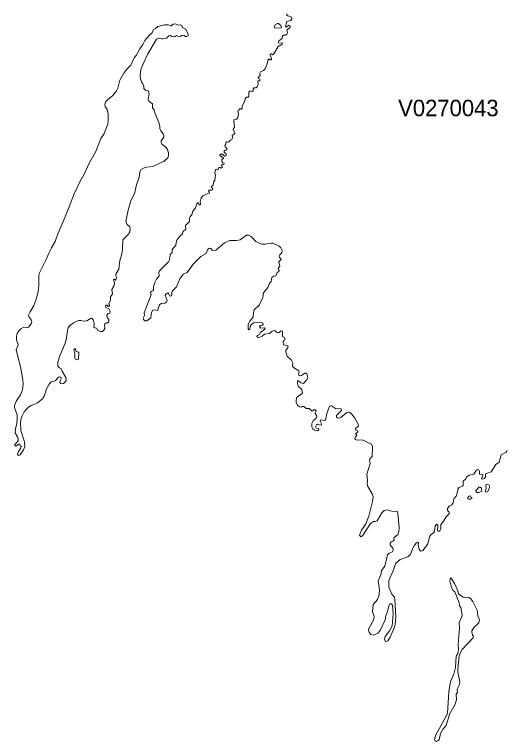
# Model space of a CAD drawing. Extents: x 369010 to 735936, y 6377141 to 6616555.
# Drawn here: x 409542 to 412529, y 6442621 to 6447034 of the extents above; entities that cross this region are included whole.
import ezdxf
from ezdxf.enums import TextEntityAlignment as Align

# ---------------------------------------------------------------- set-up
doc = ezdxf.new("R2010")
doc.units = 0
doc.header["$LTSCALE"] = 40
doc.layers.add('3', color=7, linetype='Continuous', lineweight=13)
doc.layers.add('4', color=7, linetype='Continuous')

msp = doc.modelspace()

# ---------------------------------------------------------------- linework, layer by layer
at = {"layer": '3'}
for points in [[(411197.51, 6447040.28), (411194.69, 6447033.16), (411201.64, 6447026.87), (411224.98, 6447017.77), (411226.14, 6447009.33), (411220.18, 6446997.91), (411195.35, 6446991.95), (411187.08, 6446962.32), (411193.37, 6446957.86), (411208.76, 6446969.61), (411215.55, 6446965.14), (411216.37, 6446958.68), (411196.51, 6446940.31), (411199.82, 6446923.1), (411196.02, 6446915.16), (411188.57, 6446909.86), (411174, 6446908.54), (411169.21, 6446903.9), (411166.56, 6446889.01), (411147.36, 6446873.95), (411144.71, 6446867.16), (411148.02, 6446860.54), (411169.54, 6446862.03), (411167.22, 6446855.24), (411142.23, 6446841.34), (411115.91, 6446795), (411108.47, 6446790.7), (411102.01, 6446795.99), (411094.07, 6446794.5), (411093.74, 6446788.21), (411103.17, 6446768.02), (411102.01, 6446760.41), (411093.74, 6446760.08), (411087.78, 6446765.71), (411080.66, 6446756.77)], [(410235.93, 6445702.67), (410238.91, 6445708.3), (410243.04, 6445716.25), (410245.2, 6445730.48), (410242.05, 6445745.37), (410226, 6445760.77), (410218.05, 6445779.14), (410233.61, 6445854.44), (410249.33, 6445904.42), (410272.01, 6445954.57), (410283.26, 6446002.24), (410299.65, 6446044.94), (410303.62, 6446079.03), (410312.23, 6446093.26), (410324.97, 6446101.37), (410345.99, 6446107.17), (410380.41, 6446112.96), (410395.97, 6446117.1), (410435.86, 6446137.78), (410449.76, 6446142.25), (410473.76, 6446165.26), (410477.56, 6446176.84), (410476.9, 6446195.05), (410469.79, 6446219.21), (410460.35, 6446229.31), (410436.52, 6446247.18), (410432.38, 6446257.77), (410432.38, 6446267.87), (410448.6, 6446289.22), (410449.59, 6446299.65), (410445.62, 6446310.24), (410430.89, 6446327.78), (410425.43, 6446343.51), (410424.77, 6446354.76), (410421.62, 6446372.3), (410415.67, 6446383.56), (410392.99, 6446443.64), (410390.84, 6446456.05), (410381.08, 6446468.79), (410379.92, 6446492.62), (410357.74, 6446509.18), (410353.77, 6446521.59), (410360.55, 6446555.68), (410353.93, 6446571.4), (410337.38, 6446576.2), (410327.62, 6446584.48), (410327.62, 6446600.53), (410321, 6446615.26), (410315.54, 6446622.38), (410306.76, 6446643.73), (410305.27, 6446667.23), (410309.91, 6446700.17), (410326.62, 6446742.7), (410349.3, 6446791.69), (410405.4, 6446884.21), (410419.64, 6446891.82), (410433.87, 6446886.52), (410442.81, 6446886.52), (410465.65, 6446890.99), (410480.21, 6446906.05), (410487.33, 6446906.38), (410498.25, 6446901.59), (410514.64, 6446899.6), (410525.56, 6446907.21), (410533.5, 6446903.74), (410551.05, 6446900.76), (410557.01, 6446906.38), (410563.13, 6446908.54), (410571.74, 6446906.38), (410580.67, 6446900.43), (410589.28, 6446900.43), (410595.73, 6446905.56), (410596.73, 6446913.17), (410582.82, 6446945.28), (410562.63, 6446955.87), (410558.5, 6446968.12), (410551.05, 6446972.26), (410534.99, 6446970.77), (410520.76, 6446977.22), (410506.53, 6446975.23), (410492.79, 6446965.14), (410475.25, 6446971.59), (410452.41, 6446971.92), (410412.69, 6446962.66), (410400.44, 6446950.91), (410385.54, 6446942.8), (410377.77, 6446923.27), (410366.51, 6446913.5), (410343.67, 6446889.83), (410333.74, 6446876.43), (410322.32, 6446852.76), (410303.29, 6446825.78), (410280.12, 6446786.56), (410269.19, 6446771.17), (410248.01, 6446726.98), (410224.01, 6446703.31), (410205.97, 6446678.98), (410182.31, 6446635.45), (410169.06, 6446587.46), (410162.28, 6446571.74)], [(411080.66, 6446756.77), (411078.84, 6446742.04), (411064.61, 6446704.3), (411053.35, 6446694.54), (411035.97, 6446687.42), (411032.33, 6446677.66), (411034.65, 6446664.58), (411020.75, 6446651.84), (411022.9, 6446646.54), (411032.33, 6446642.41), (411033.49, 6446635.95), (411030.84, 6446632.64), (411020.25, 6446631.48), (411021.74, 6446610.96), (411016.61, 6446595.9), (411009.83, 6446590.27), (410996.25, 6446589.28), (410991.12, 6446583.65), (410991.79, 6446570.91), (410985, 6446567.1), (410972.26, 6446571.57), (410965.14, 6446563.63), (410965.97, 6446538.3), (410960.67, 6446533.34), (410950.91, 6446533.01), (410943.13, 6446522.75), (410939.65, 6446504.87), (410924.76, 6446478.72), (410925.42, 6446466.64), (410919.96, 6446460.68), (410914.33, 6446460.19), (410911.68, 6446464.49), (410906.39, 6446460.68), (410906.05, 6446454.56), (410897.28, 6446449.43), (410901.59, 6446428.41), (410897.78, 6446409.38), (410889.5, 6446400.27), (410874.44, 6446395.47), (410873.12, 6446388.36), (410878.58, 6446351.62), (410870.8, 6446338.04), (410879.41, 6446311.56), (410863.35, 6446300.64), (410868.15, 6446288.56), (410861.86, 6446275.98), (410853.09, 6446271.51), (410841.84, 6446259.1), (410831.08, 6446260.92), (410824.96, 6446254.63), (410825.12, 6446247.02), (410820.16, 6446239.24), (410821.32, 6446232.12), (410830.75, 6446222.36), (410831.08, 6446213.75), (410821.32, 6446211.93), (410815.19, 6446205.81), (410816.02, 6446198.36), (410826.94, 6446187.1), (410826.45, 6446178.5), (410818.34, 6446174.03), (410804.1, 6446187.77), (410793.84, 6446186.28), (410788.71, 6446180.32), (410790.2, 6446175.02), (410797.32, 6446175.02), (410801.12, 6446169.4), (410810.06, 6446168.07), (410810.89, 6446163.44), (410802.12, 6446153.34), (410800.63, 6446141.43), (410807.74, 6446134.31), (410816.02, 6446131.33), (410813.37, 6446124.87), (410796.99, 6446123.05), (410804.77, 6446110.64), (410801.46, 6446103.86), (410797.32, 6446101.37), (410790.53, 6446105.51), (410783.75, 6446105.35), (410777.13, 6446091.44), (410769.68, 6446095.58), (410762.89, 6446093.1), (410759.42, 6446073.57), (410762.89, 6446059.67), (410758.26, 6446029.38), (410749.65, 6446017.3), (410749.32, 6445997.93), (410737.24, 6445987.84), (410745.52, 6445976.91), (410744.52, 6445970.46), (410737.24, 6445965.99), (410731.28, 6445969.47), (410724.99, 6445968.97), (410720.19, 6445964.5), (410727.14, 6445954.74), (410724.66, 6445949.94), (410687.42, 6445936.37), (410676.33, 6445919.65), (410669.55, 6445899.29)], [(410162.28, 6446571.74), (410152.35, 6446556.67), (410137.45, 6446540.29), (410108.66, 6446518.94), (410097.07, 6446506.53), (410090.95, 6446487.49), (410093.59, 6446475.91), (410105.35, 6446457.54), (410111.3, 6446430.89), (410110.97, 6446389.35), (410107.99, 6446368.66), (410084.16, 6446308.75), (410065.79, 6446280.95), (410033.35, 6446198.86), (409996.11, 6446132.65), (409964.67, 6446064.47), (409941.66, 6446022.1), (409905.42, 6445946.3), (409870.5, 6445857.59), (409849.31, 6445807.27), (409805.45, 6445703.5), (409789.73, 6445657.49), (409766.23, 6445618.76), (409751, 6445586.16), (409734.62, 6445547.27), (409693.57, 6445465.51), (409689.27, 6445450.11), (409689.27, 6445391.03), (409685.79, 6445351.31), (409672.55, 6445301), (409660.14, 6445268.39), (409637.3, 6445230.66), (409627.7, 6445209.97), (409629.52, 6445200.53), (409643.76, 6445180.84), (409646.9, 6445168.43), (409643.76, 6445156.51), (409626.87, 6445135.82), (409614.13, 6445132.02), (409595.43, 6445133.84), (409580.53, 6445126.89), (409569.44, 6445114.14), (409559.35, 6445097.26), (409555.21, 6445082.86), (409553.72, 6445055.88), (409562.66, 6445041.65), (409563.82, 6445027.09), (409551.73, 6445000.61), (409581.03, 6444886.24), (409593.11, 6444816.23), (409595.1, 6444788.1), (409591.29, 6444756.98), (409578.38, 6444725.04), (409553.72, 6444689.79), (409543.13, 6444661.82), (409542.47, 6444649.74), (409558.02, 6444604.39), (409559.18, 6444580.72), (409556.04, 6444548.95), (409548.92, 6444522.3), (409546.94, 6444495.82), (409560.51, 6444470.66), (409564.15, 6444459.08), (409563.82, 6444446.66), (409543.63, 6444424.16), (409543.63, 6444417.37), (409547.76, 6444414.39), (409554.88, 6444417.04), (409568.29, 6444425.65), (409574.74, 6444426.14), (409575.73, 6444417.37), (409583.02, 6444412.24), (409580.7, 6444403.14), (409564.98, 6444378.48), (409561.17, 6444365.07), (409564.48, 6444358.95), (409569.11, 6444358.29), (409575.73, 6444360.77), (409596.75, 6444391.55), (409604.37, 6444410.75), (409602.88, 6444441.04), (409580.2, 6444509.72), (409578.71, 6444561.69), (409583.02, 6444581.22), (409588.64, 6444599.26), (409601.39, 6444622.1), (409614.79, 6444638.98), (409628.03, 6444651.72), (409643.92, 6444661.49), (409670.73, 6444670.76), (409680.99, 6444676.38), (409712.27, 6444702.2), (409722.04, 6444717.26), (409737.26, 6444762.61), (409752.66, 6444790.58), (409764.9, 6444804.15), (409788.9, 6444810.94), (409809.42, 6444832.62), (409817.37, 6444835.27), (409823.33, 6444832.62)], [(410669.55, 6445899.29), (410671.04, 6445882.74), (410667.73, 6445878.77), (410663.59, 6445878.77), (410657.8, 6445894), (410648.53, 6445885.39), (410640.59, 6445861.89), (410625.69, 6445841.2), (410619.57, 6445819.19), (410608.31, 6445808.27), (410604.01, 6445797.34), (410605, 6445777.98), (410580.01, 6445754.31), (410582.66, 6445731.47), (410566.77, 6445717.57), (410561.64, 6445702.51), (410545.09, 6445688.28), (410528.87, 6445663.95), (410523.74, 6445650.54), (410522.58, 6445633.33), (410505.37, 6445615.95), (410500.4, 6445606.19), (410500.07, 6445588.97), (410487, 6445577.39), (410484.02, 6445544.45), (410477.9, 6445533.2), (410423.28, 6445478.91), (410419.14, 6445469.15), (410419.97, 6445448.13), (410403.75, 6445428.27), (410394.48, 6445408.41), (410386.21, 6445382.59), (410386.54, 6445363.72), (410383.06, 6445357.93), (410371.48, 6445353.63), (410367.34, 6445347.01), (410371.15, 6445332.44), (410329.11, 6445224.37), (410331.42, 6445206.49), (410323.65, 6445191.1), (410324.97, 6445182.83), (410334.07, 6445175.71), (410345.66, 6445175.38), (410369.32, 6445192.59), (410373.13, 6445225.86), (410382.4, 6445239.1), (410392.33, 6445242.41), (410407.06, 6445237.94), (410411.86, 6445240.92), (410422.29, 6445271.21), (410433.54, 6445280.31), (410454.89, 6445282.13), (410465.15, 6445287.76), (410468.46, 6445297.85), (410457.54, 6445330.46), (410464.32, 6445341.38), (410472.27, 6445344.36), (410478.23, 6445341.38), (410482.36, 6445328.3), (410486, 6445324.83), (410493.12, 6445326.32), (410498.09, 6445332.77), (410498.09, 6445347.67), (410501.89, 6445356.77), (410525.39, 6445380.6), (410546.08, 6445429.1), (410566.27, 6445458.56), (410589.94, 6445469.15), (410626.19, 6445518.14), (410672.69, 6445564.64), (410706.79, 6445583.01), (410716.22, 6445609.33), (410725.82, 6445615.29), (410733.76, 6445613.8), (410745.35, 6445602.54), (410755.11, 6445600.23), (410765.54, 6445603.21), (410817.67, 6445648.55), (410829.26, 6445655.01), (410849.29, 6445662.95), (410889.34, 6445661.79), (410913.01, 6445667.75), (410951.57, 6445695.56), (410963.98, 6445695.89), (410978.88, 6445686.12), (411007.01, 6445657.16), (411022.4, 6445647.56), (411044.08, 6445640.44), (411064.44, 6445640.11), (411098.37, 6445646.73), (411111.28, 6445646.07), (411133.79, 6445636.97), (411149.84, 6445628.03), (411159.44, 6445617.61), (411166.72, 6445602.54), (411166.23, 6445587.65), (411152.49, 6445576.23), (411149.34, 6445567.62), (411152.16, 6445559.84), (411159.94, 6445553.72)], [(409823.33, 6444832.62), (409825.15, 6444823.35), (409819.52, 6444810.61), (409818.2, 6444801.5), (409823.66, 6444795.22), (409831.93, 6444793.56), (409839.88, 6444794.88), (409847.66, 6444800.51), (409855.6, 6444813.59), (409853.45, 6444831.46), (409830.77, 6444869.03), (409826.31, 6444886.24), (409815.55, 6444889.88), (409804.79, 6444899.65), (409805.95, 6444924.14), (409817.53, 6444963.04), (409850.64, 6445038.67), (409856.43, 6445061.51), (409864.04, 6445115.13), (409868.84, 6445132.51), (409875.63, 6445144.43), (409900.12, 6445163.46), (409920.64, 6445173.23), (409932.72, 6445176.21), (409944.48, 6445176.7), (409960.53, 6445172.07), (409981.22, 6445174.72), (410003.56, 6445189.78), (410011.34, 6445190.77), (410019.95, 6445181.83), (410026.23, 6445161.64), (410024.41, 6445136.98), (410029.71, 6445132.51), (410040.47, 6445131.02), (410048.41, 6445115.63), (410063.47, 6445109.51), (410076.55, 6445111.16), (410084.82, 6445117.45), (410090.45, 6445128.21), (410088.13, 6445153.37), (410090.12, 6445157.5), (410099.88, 6445162.47), (410109.65, 6445162.47), (410115.77, 6445168.76), (410115.77, 6445183.82), (410105.51, 6445195.4), (410103.03, 6445209.97), (410110.48, 6445218.57), (410120.57, 6445220.89), (410122.89, 6445233.14), (410115.77, 6445247.37), (410097.07, 6445256.81), (410095.75, 6445263.92), (410099.06, 6445269.22), (410104.19, 6445269.22), (410110.64, 6445262.76), (410115.44, 6445262.76), (410118.59, 6445267.73), (410114.45, 6445279.98), (410124.54, 6445298.51), (410124.21, 6445307.45), (410126.03, 6445321.68), (410137.29, 6445339.23), (410134.14, 6445365.05), (410146.72, 6445390.53), (410148.71, 6445408.57), (410142.75, 6445424.3), (410146.72, 6445427.28), (410155.49, 6445422.81), (410159.13, 6445427.77), (410160.79, 6445439.36), (410156.65, 6445448.96), (410156.65, 6445457.73), (410175.52, 6445488.68), (410181.15, 6445541.31), (410189.75, 6445565.97), (410198.19, 6445604.53), (410201.01, 6445666.43), (410235.93, 6445702.67)], [(411159.94, 6445553.72), (411160.76, 6445547.93), (411147.19, 6445532.37), (411152.82, 6445506.55), (411144.21, 6445497.28), (411143.39, 6445490.5), (411149.51, 6445481.56), (411147.86, 6445473.62), (411136.27, 6445468.32), (411128.16, 6445448.13), (411115.75, 6445445.98), (411105.49, 6445437.7), (411101.51, 6445413.37), (411090.92, 6445403.61), (411080.83, 6445377.79), (411054.51, 6445345.19), (411050.04, 6445316.72), (411028.36, 6445269.38), (410998.07, 6445242.41), (410992.45, 6445224.53), (410990.79, 6445197.06), (410972.09, 6445173.89), (410960.5, 6445150.72), (410960.17, 6445127.05), (410964.97, 6445121.09), (410971.43, 6445123.74), (410973.58, 6445140.13), (410979.37, 6445151.71), (410990.46, 6445161.48), (411002.54, 6445165.94), (411041.77, 6445164.79), (411049.71, 6445160.32), (411053.02, 6445154.36), (411047.89, 6445147.9), (411033.16, 6445145.75), (411029.19, 6445139.79), (411037.3, 6445131.19), (411059.81, 6445132.18), (411063.61, 6445129.2), (411062.12, 6445124.07), (411036.31, 6445104.21), (411030.68, 6445092.13), (411017.44, 6445086.17), (411013.3, 6445080.88), (411017.93, 6445074.92), (411026.04, 6445074.09), (411045.57, 6445081.21), (411060.97, 6445093.29), (411089.76, 6445098.09), (411107.47, 6445112.49), (411116.41, 6445115.47), (411125.51, 6445114.97), (411132.3, 6445106.36), (411141.9, 6445102.72), (411151, 6445104.87), (411157.95, 6445115.3), (411169.21, 6445113.15), (411169.37, 6445080.54), (411181.29, 6445073.76), (411184.6, 6445067.47), (411183.11, 6445060.02), (411175.66, 6445055.39), (411172.68, 6445044.63), (411176.32, 6445028.41), (411201.15, 6445023.11), (411204.13, 6445016.83), (411189.23, 6444995.48), (411188.73, 6444984.72), (411198.17, 6444960.55), (411224.32, 6444937.05), (411232.26, 6444919.34), (411230.44, 6444899.65), (411236.07, 6444891.04), (411269.34, 6444871.84), (411271.65, 6444862.91), (411267.18, 6444854.14), (411268.67, 6444844.54), (411273.97, 6444841.06), (411285.55, 6444842.22), (411304.59, 6444856.95), (411311.37, 6444857.28), (411318.16, 6444853.14), (411323.29, 6444830.3), (411317.66, 6444816.07), (411297.31, 6444794.72), (411280.09, 6444797.7), (411266.85, 6444811.1), (411260.89, 6444811.1), (411259.74, 6444794.72), (411265.53, 6444778.83), (411286.88, 6444757.48), (411290.52, 6444738.45), (411285.39, 6444729.51), (411257.25, 6444710.64), (411251.46, 6444693.93), (411252.78, 6444678.04), (411260.56, 6444662.65), (411272.15, 6444653.05), (411283.9, 6444651.06), (411290.85, 6444654.87)], [(411290.85, 6444654.87), (411298.79, 6444654.54), (411312.7, 6444642.95), (411332.23, 6444642.12), (411344.81, 6444628.72), (411353.58, 6444628.22), (411360.2, 6444634.35), (411369.63, 6444635.01), (411373.27, 6444628.55), (411368.47, 6444611.84), (411377.08, 6444596.11), (411372.94, 6444583.37), (411355.73, 6444567.48), (411347.95, 6444551.76), (411348.28, 6444532.23), (411353.41, 6444518.49), (411363.18, 6444510.55), (411384.53, 6444507.57), (411389.82, 6444513.53), (411387.67, 6444520.81), (411372.94, 6444523.62), (411370.29, 6444530.74), (411375.59, 6444543.98), (411381.55, 6444547.79), (411400.41, 6444542.16), (411405.55, 6444543.48), (411406.7, 6444550.6), (411397.44, 6444565.99), (411399.59, 6444571.62), (411405.71, 6444573.61), (411419.78, 6444570.13), (411428.88, 6444571.29), (411433.35, 6444578.41), (411436.33, 6444605.71), (411454.37, 6444656.03), (411466.78, 6444659.34), (411492.27, 6444643.28), (411525.54, 6444641.79), (411527.85, 6444629.71), (411496.57, 6444599.42), (411496.57, 6444591.48), (411502.2, 6444585.19), (411511.96, 6444583.37), (411523.38, 6444588.5), (411560.79, 6444618.46), (411575.85, 6444619.95), (411587.43, 6444610.18), (411608.78, 6444583.37), (411628.31, 6444548.12), (411630.46, 6444534.88), (411612.09, 6444522.3), (411615.07, 6444510.55), (411625.33, 6444506.58), (411626, 6444501.61), (411612.09, 6444488.21), (411620.04, 6444482.91), (411619.21, 6444476.12), (411612.43, 6444470.17), (411608.45, 6444460.07), (411612.92, 6444454.11), (411621.2, 6444451.3), (411653.3, 6444452.13), (411710.73, 6444426.97), (411715.87, 6444412.07), (411712.89, 6444352), (411699.81, 6444337.76), (411696.83, 6444327), (411700.97, 6444309.3), (411680.61, 6444243.43), (411685.25, 6444205.86), (411683.43, 6444182.69), (411687.89, 6444169.28), (411714.38, 6444125.42), (411719.34, 6444106.22), (411716.69, 6444077.42), (411693.03, 6443990.04), (411674.99, 6443942.87), (411660.09, 6443917.71), (411648.17, 6443904.31), (411636.75, 6443874.02), (411645.53, 6443863.92), (411655.62, 6443869.06), (411704.28, 6443944.69), (411722.32, 6443957.1), (411732.75, 6443956.11), (411745.16, 6443960.41), (411772.63, 6444010.4), (411787.2, 6444024.3), (411806.56, 6444027.61), (411821.95, 6444021.15), (411842.97, 6444017.18), (411865.48, 6444018.67), (411869.95, 6444006.59), (411877.89, 6443920.03), (411876.07, 6443896.36), (411869.62, 6443877.33), (411844.79, 6443857.14), (411847.11, 6443845.55), (411842.31, 6443836.78), (411830.23, 6443832.64)], [(412332.04, 6444244.09), (412346.6, 6444269.24), (412354.54, 6444272.39), (412361.33, 6444270.4), (412365.47, 6444262.46), (412366.13, 6444244.91), (412383.51, 6444242.76), (412385, 6444236.97), (412378.21, 6444215.29), (412383.84, 6444213.14), (412395.42, 6444217.94), (412401.71, 6444228.86), (412402.87, 6444245.41), (412435.81, 6444257.66), (412465.43, 6444303.83), (412485.62, 6444316.58), (412497.87, 6444360.6), (412527.99, 6444378.64), (412534.28, 6444386.92)], [(411830.23, 6443832.64), (411823.44, 6443824.2), (411823.94, 6443815.76), (411839.33, 6443795.9), (411840.82, 6443782.17), (411836.35, 6443773.06), (411817.15, 6443764.13), (411806.73, 6443754.69), (411789.85, 6443685.18), (411770.32, 6443659.2), (411766.18, 6443633.71), (411750.12, 6443596.97), (411759.06, 6443544.5), (411755.59, 6443511.9), (411745.82, 6443484.26), (411719.01, 6443451.99), (411716.03, 6443407.46), (411724.97, 6443388.27), (411725.96, 6443375.52), (411721.49, 6443357.65), (411690.87, 6443304.02), (411693.52, 6443287.14), (411706.6, 6443270.76), (411720.5, 6443267.61), (411732.42, 6443269.93), (411748.63, 6443279.36), (411762.37, 6443295.42), (411792.33, 6443359.47), (411796.96, 6443387.27), (411804.41, 6443403.33), (411814.17, 6443445.7), (411823.44, 6443458.11), (411832.05, 6443455.46), (411837.84, 6443448.34), (411840.82, 6443397.04), (411835.03, 6443324.22), (411819.97, 6443293.1), (411793.65, 6443258.35), (411789.68, 6443243.95), (411792.49, 6443232.86), (411798.62, 6443227.89), (411808.38, 6443232.36), (411822.62, 6443254.87), (411849.76, 6443315.61), (411853.9, 6443331.33), (411858.36, 6443375.85), (411852.41, 6443486.91), (411848.6, 6443497.83), (411833.21, 6443515.04), (411814.84, 6443558.07), (411815.99, 6443597.46), (411820.46, 6443613.52), (411839.99, 6443653.9), (411857.21, 6443703.88), (411883.52, 6443727.05), (411930.36, 6443741.95), (411947.24, 6443756.68), (411959.49, 6443791.1), (411971.57, 6443812.95), (411983.49, 6443827.18), (411991.1, 6443831.65), (411995.9, 6443827.51), (411993.58, 6443812.12), (412002.19, 6443783.66), (412008.64, 6443777.2), (412022.05, 6443779.85), (412050.35, 6443817.75), (412063.26, 6443868.72), (412071.2, 6443878.82), (412084.77, 6443886.27), (412091.56, 6443896.53), (412096.03, 6443929.13), (412104.96, 6443939.89), (412112.08, 6443934.76), (412111.25, 6443900.17), (412118.54, 6443896.03), (412125.49, 6443900.83), (412131.61, 6443912.58), (412130.12, 6443938.4), (412148, 6443958.59), (412162.23, 6443985.24), (412182.09, 6444003.61), (412181.43, 6444012.88), (412171.66, 6444023.47), (412171.66, 6444035.55), (412180.93, 6444049.62), (412197.48, 6444057.56), (412205.09, 6444070.97), (412209.56, 6444094.97), (412222.97, 6444110.69), (412232.73, 6444136.18), (412233.56, 6444153.23), (412241.67, 6444162.49), (412263.19, 6444170.77), (412267.32, 6444177.55), (412266.5, 6444201.06), (412281.06, 6444214.63), (412289.01, 6444228.86), (412302.91, 6444238.96), (412332.04, 6444244.09)]]:
    msp.add_lwpolyline(points, dxfattribs=at)
for points in [[(411145.21, 6446980.7), (411138.75, 6446980.7), (411126.67, 6446974.41), (411119.55, 6446959.35), (411121.21, 6446953.06), (411125.68, 6446951.07), (411163.41, 6446953.72), (411160.1, 6446968.78)], [(409922.79, 6444938.38), (409930.08, 6444942.35), (409933.39, 6444985.21), (409917.66, 6444989.35), (409913.53, 6445003.92), (409907.9, 6445008.05), (409902.27, 6444999.12), (409907.57, 6444974.62), (409908.23, 6444947.64), (409913.53, 6444941.02)], [(412368.94, 6444166.13), (412361.17, 6444164.31), (412343.95, 6444143.46), (412344.95, 6444136.51), (412348.75, 6444132.87), (412361.17, 6444133.2), (412379.87, 6444141.14), (412378.05, 6444159.85)], [(412412.97, 6444183.02), (412405.69, 6444181.53), (412403.87, 6444174.91), (412406.84, 6444154.22), (412399.4, 6444140.65), (412402.38, 6444135.19), (412413.63, 6444137.67), (412425.22, 6444154.55), (412426.37, 6444171.1), (412421.57, 6444178.88)], [(412311.51, 6444111.85), (412300.26, 6444110.03), (412295.29, 6444102.91), (412295.29, 6444096.62), (412301.42, 6444091.66), (412311.18, 6444091.66), (412318.3, 6444095.8), (412319.62, 6444101.09), (412313.67, 6444105.23)], [(412235.88, 6443212.67), (412237.7, 6443179.07), (412233.56, 6443156.06), (412224.79, 6443139.18), (412219.49, 6443071.16), (412209.73, 6443029.12), (412189.54, 6442984.6), (412179.44, 6442923.7), (412171, 6442793.11), (412161.07, 6442770.44), (412100.33, 6442662.7), (412093.05, 6442634.06), (412096.03, 6442624.8), (412101.82, 6442621.49), (412111.09, 6442624.3), (412120.03, 6442631.42), (412128.14, 6442669.81), (412144.69, 6442698.61), (412162.23, 6442719.3), (412186.39, 6442791.13), (412215.19, 6442842.93), (412226.78, 6442873.22), (412224.13, 6442907.97), (412231.58, 6442920.39), (412230.58, 6442935.12), (412235.22, 6442951.5), (412244.98, 6442967.22), (412246.14, 6442983.11), (412233.56, 6443041.87), (412233.56, 6443062.89), (412242.66, 6443139.35), (412248.29, 6443158.38), (412261.04, 6443180.39), (412325.42, 6443249.41), (412328.23, 6443260.66), (412323.1, 6443267.45), (412318.13, 6443286.15), (412319.79, 6443294.09), (412331.04, 6443312.8), (412360.83, 6443341.59), (412365.14, 6443356.99), (412355.21, 6443386.61), (412351.57, 6443418.88), (412325.75, 6443470.85), (412311.02, 6443488.89), (412300.09, 6443495.35), (412266, 6443496.84), (412238.86, 6443518.02), (412234.06, 6443535.4), (412213.54, 6443580.75), (412198.47, 6443607.72), (412190.86, 6443614.34), (412187.22, 6443608.72), (412186.39, 6443597.3), (412188.88, 6443580.25), (412196.49, 6443555.26), (412206.09, 6443537.88), (412215.52, 6443528.94), (412242.33, 6443463.07), (412244.48, 6443444.7), (412251.27, 6443435.27), (412259.38, 6443389.92), (412256.07, 6443372.71), (412242.17, 6443345.73), (412244.82, 6443309.82)]]:
    msp.add_lwpolyline(points, close=True, dxfattribs=at)

# ---------------------------------------------------------------- texts
at = {"layer": '4'}
msp.add_text('V0270043', height=100, dxfattribs=at).set_placement((412176.64, 6446417.11), align=Align.CENTER)

doc.saveas('drawing.dxf')
